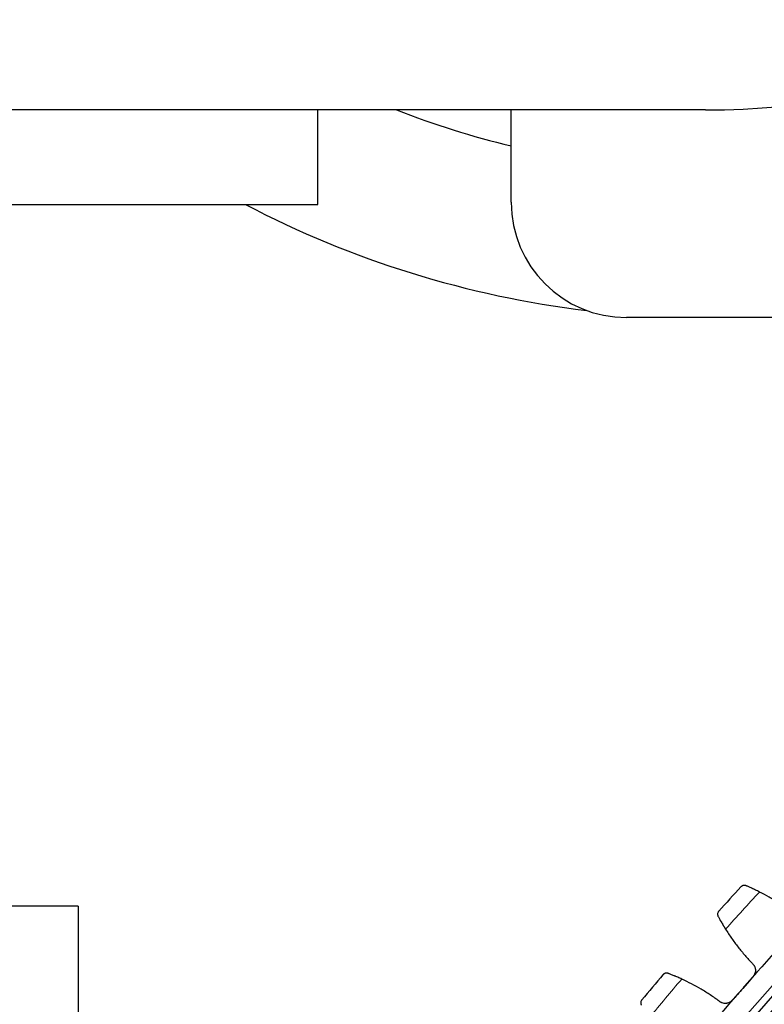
# Model space of a CAD drawing. Header units: inches. Extents: x 0 to 20790, y -12 to 14700.
# Tile 261 of 359: x 9348 to 9509, y 4089 to 4303. Entities that reach past the tile are written whole.
import ezdxf

# ---------------------------------------------------------------- set-up
doc = ezdxf.new("R2010")
doc.units = ezdxf.units.IN
doc.layers.add('1', color=7, linetype='Continuous', true_color=0xffffff)

msp = doc.modelspace()

# ---------------------------------------------------------------- linework, layer by layer
at = {"layer": '1', "color": 2, "linetype": 'Continuous', "lineweight": 25}
for p, q in [((9496.386, 4283), (9332.386, 4283)), ((9412.386, 4262.5), (9412.386, 4283)), ((9454.306, 4263), (9454.306, 4283)), ((9332.386, 4262.5), (9412.386, 4262.5)), ((9513.467, 4238), (9479.306, 4238)), ((9360.486, 4110.5), (9272.786, 4110.5)), ((9360.486, 4110.5), (9360.486, 3885.799))]:
    msp.add_line(p, q, dxfattribs=at)
at = {"layer": '1', "color": 110, "linetype": 'Continuous', "lineweight": 13}
msp.add_circle((9971.186, 3683), 616.6, dxfattribs=at)
at = {"layer": '1', "color": 2, "linetype": 'Continuous', "lineweight": 25}
for radius in [615, 613]:
    msp.add_circle((9971.186, 3683), radius, dxfattribs=at)
for centre, radius, start, end in [((9496.386, 4453), 215, 276.87482, 112.99341), ((9496.386, 4453), 182.7, 283.31641, 117.36755), ((9496.386, 4453), 170, 270, 164.73227), ((9496.386, 4453), 182.7, 248.50599, 256.68392), ((9479.306, 4263), 25, 180, 270), ((9496.386, 4453), 215, 242.37758, 263.12558), ((9971.186, 3683), 636, 137.258693, 137.900543), ((9971.186, 3683), 621, 136.433121, 138.726115), ((9971.186, 3683), 636, 139.551686, 140.193537), ((9971.186, 3683), 621, 138.726115, 141.019108)]:
    msp.add_arc(centre, radius, start, end, dxfattribs=at)
at = {"layer": '1', "color": 110, "linetype": 'Continuous', "lineweight": 13}
for start, end in [(137.085257, 138.073978), (139.378251, 140.366972)]:
    msp.add_arc((9971.186, 3683), 632.294, start, end, dxfattribs=at)
at = {"layer": '1', "color": 2, "linetype": 'Continuous', "lineweight": 25}
for points, knots in [([(9505.218, 4114.888), (9505.162, 4114.912), (9505.106, 4114.93), (9504.996, 4114.955), (9504.942, 4114.963), (9504.835, 4114.969), (9504.783, 4114.968), (9504.68, 4114.959), (9504.63, 4114.95), (9504.533, 4114.925), (9504.486, 4114.91), (9504.396, 4114.872), (9504.353, 4114.85), (9504.271, 4114.801), (9504.232, 4114.774), (9504.177, 4114.729), (9504.15, 4114.706), (9504.12, 4114.677), (9504.106, 4114.662), (9504.099, 4114.655), (9504.095, 4114.651), (9504.093, 4114.649), (9504.091, 4114.647)], [0, 0, 0, 0, 0.125, 0.125, 0.25, 0.25, 0.375, 0.375, 0.5, 0.5, 0.625, 0.625, 0.75, 0.75, 0.875, 0.875, 0.9375, 0.96875, 0.984375, 0.9921875, 0.9921875, 1, 1, 1, 1]), ([(9508.114, 4113.535), (9507.967, 4113.61), (9507.822, 4113.683), (9507.538, 4113.824), (9507.258, 4113.961), (9506.989, 4114.09), (9506.791, 4114.183), (9506.726, 4114.214), (9506.629, 4114.259), (9506.597, 4114.274), (9506.533, 4114.304), (9506.502, 4114.318), (9506.346, 4114.39), (9506.107, 4114.499), (9505.887, 4114.597), (9505.677, 4114.69), (9505.577, 4114.733), (9505.459, 4114.785), (9505.436, 4114.795), (9505.39, 4114.814), (9505.322, 4114.843), (9505.258, 4114.871), (9505.218, 4114.888)], [0, 0, 0, 0, 0.125, 0.125, 0.25, 0.375, 0.375, 0.4375, 0.4375, 0.46875, 0.46875, 0.5, 0.5, 0.625, 0.75, 0.75, 0.875, 0.875, 0.90625, 0.90625, 0.9375, 1, 1, 1, 1]), ([(9499.285, 4109.387), (9499.284, 4109.386), (9499.283, 4109.385), (9499.281, 4109.383), (9499.28, 4109.382), (9499.277, 4109.378), (9499.272, 4109.372), (9499.258, 4109.356), (9499.232, 4109.324), (9499.211, 4109.295), (9499.171, 4109.236), (9499.148, 4109.195), (9499.086, 4109.066), (9499.056, 4108.974), (9499.032, 4108.827), (9499.028, 4108.777), (9499.027, 4108.699), (9499.028, 4108.673), (9499.032, 4108.621), (9499.034, 4108.594), (9499.047, 4108.513), (9499.059, 4108.46), (9499.095, 4108.351), (9499.117, 4108.297), (9499.146, 4108.244)], [0, 0, 0, 0, 0.0039062, 0.0039062, 0.0078125, 0.0078125, 0.015625, 0.03125, 0.0625, 0.125, 0.125, 0.25, 0.25, 0.5, 0.5, 0.625, 0.625, 0.6875, 0.6875, 0.75, 0.75, 0.875, 0.875, 1, 1, 1, 1]), ([(9499.146, 4108.244), (9499.188, 4108.166), (9499.234, 4108.081), (9499.331, 4107.903), (9499.435, 4107.713), (9499.553, 4107.502), (9499.631, 4107.364), (9499.646, 4107.336), (9499.678, 4107.28), (9499.695, 4107.251), (9499.744, 4107.165), (9499.778, 4107.106), (9499.88, 4106.928), (9499.951, 4106.806), (9500.098, 4106.556), (9500.173, 4106.428), (9500.291, 4106.232), (9500.331, 4106.166), (9500.392, 4106.065), (9500.413, 4106.031), (9500.454, 4105.964), (9500.475, 4105.93), (9500.58, 4105.759), (9500.666, 4105.62), (9500.754, 4105.481)], [0, 0, 0, 0, 0.125, 0.125, 0.25, 0.375, 0.375, 0.40625, 0.40625, 0.4375, 0.4375, 0.5, 0.5, 0.625, 0.625, 0.75, 0.75, 0.8125, 0.8125, 0.84375, 0.84375, 0.875, 0.875, 1, 1, 1, 1]), ([(9506.561, 4098.043), (9506.657, 4097.957), (9506.743, 4097.863), (9506.859, 4097.71), (9506.895, 4097.658), (9506.946, 4097.576), (9506.962, 4097.548), (9506.993, 4097.492), (9507.008, 4097.463), (9507.08, 4097.318), (9507.125, 4097.198), (9507.175, 4097.012), (9507.189, 4096.949), (9507.206, 4096.852), (9507.21, 4096.82), (9507.218, 4096.755), (9507.221, 4096.723), (9507.232, 4096.56), (9507.229, 4096.431), (9507.208, 4096.269), (9507.203, 4096.236), (9507.192, 4096.171), (9507.185, 4096.139), (9507.163, 4096.042), (9507.146, 4095.979), (9507.083, 4095.792), (9507.03, 4095.672), (9506.947, 4095.528), (9506.93, 4095.499), (9506.894, 4095.443), (9506.875, 4095.415), (9506.817, 4095.334), (9506.775, 4095.282), (9506.731, 4095.232)], [0, 0, 0, 0, 0.125, 0.125, 0.1875, 0.1875, 0.21875, 0.21875, 0.25, 0.25, 0.375, 0.375, 0.4375, 0.4375, 0.46875, 0.46875, 0.5, 0.5, 0.625, 0.625, 0.65625, 0.65625, 0.6875, 0.6875, 0.75, 0.75, 0.875, 0.875, 0.90625, 0.90625, 0.9375, 0.9375, 1, 1, 1, 1]), ([(9488.311, 4095.899), (9488.254, 4095.921), (9488.198, 4095.936), (9488.087, 4095.957), (9488.032, 4095.963), (9487.926, 4095.965), (9487.873, 4095.962), (9487.771, 4095.948), (9487.721, 4095.937), (9487.625, 4095.909), (9487.579, 4095.891), (9487.491, 4095.85), (9487.448, 4095.827), (9487.368, 4095.774), (9487.331, 4095.746), (9487.277, 4095.698), (9487.251, 4095.674), (9487.223, 4095.644), (9487.209, 4095.628), (9487.203, 4095.622), (9487.199, 4095.617), (9487.197, 4095.615), (9487.195, 4095.613)], [0, 0, 0, 0, 0.125, 0.125, 0.25, 0.25, 0.375, 0.375, 0.5, 0.5, 0.625, 0.625, 0.75, 0.75, 0.875, 0.875, 0.9375, 0.96875, 0.984375, 0.9921875, 0.9921875, 1, 1, 1, 1]), ([(9491.259, 4094.663), (9491.109, 4094.732), (9490.962, 4094.799), (9490.672, 4094.929), (9490.387, 4095.055), (9490.113, 4095.172), (9489.912, 4095.258), (9489.845, 4095.286), (9489.747, 4095.327), (9489.714, 4095.341), (9489.649, 4095.368), (9489.617, 4095.381), (9489.459, 4095.446), (9489.215, 4095.546), (9488.992, 4095.635), (9488.778, 4095.719), (9488.677, 4095.759), (9488.556, 4095.805), (9488.533, 4095.814), (9488.486, 4095.832), (9488.417, 4095.859), (9488.353, 4095.883), (9488.311, 4095.899)], [0, 0, 0, 0, 0.125, 0.125, 0.25, 0.375, 0.375, 0.4375, 0.4375, 0.46875, 0.46875, 0.5, 0.5, 0.625, 0.75, 0.75, 0.875, 0.875, 0.90625, 0.90625, 0.9375, 1, 1, 1, 1]), ([(9482.604, 4090.165), (9482.603, 4090.164), (9482.602, 4090.163), (9482.6, 4090.161), (9482.599, 4090.16), (9482.596, 4090.156), (9482.59, 4090.149), (9482.578, 4090.133), (9482.553, 4090.1), (9482.533, 4090.07), (9482.496, 4090.01), (9482.474, 4089.968), (9482.417, 4089.837), (9482.391, 4089.743), (9482.373, 4089.595), (9482.371, 4089.545), (9482.373, 4089.468), (9482.375, 4089.442), (9482.381, 4089.389), (9482.385, 4089.362), (9482.4, 4089.283), (9482.415, 4089.229), (9482.455, 4089.123), (9482.479, 4089.07), (9482.51, 4089.017)], [0, 0, 0, 0, 0.0039063, 0.0039063, 0.0078125, 0.0078125, 0.015625, 0.03125, 0.0625, 0.125, 0.125, 0.25, 0.25, 0.5, 0.5, 0.625, 0.625, 0.6875, 0.6875, 0.75, 0.75, 0.875, 0.875, 1, 1, 1, 1]), ([(9502.197, 4090.066), (9502.153, 4090.016), (9502.061, 4089.92), (9501.91, 4089.793), (9501.801, 4089.718), (9501.716, 4089.666), (9501.688, 4089.649), (9501.629, 4089.617), (9501.6, 4089.602), (9501.452, 4089.53), (9501.33, 4089.484), (9501.171, 4089.443), (9501.139, 4089.435), (9501.091, 4089.425), (9501.075, 4089.422), (9501.042, 4089.416), (9500.962, 4089.402), (9500.816, 4089.386), (9500.687, 4089.384), (9500.558, 4089.389), (9500.493, 4089.394), (9500.299, 4089.42), (9500.174, 4089.45), (9499.992, 4089.511), (9499.933, 4089.534), (9499.845, 4089.574), (9499.816, 4089.588), (9499.758, 4089.617), (9499.73, 4089.633), (9499.59, 4089.712), (9499.486, 4089.786), (9499.388, 4089.87)], [0, 0, 0, 0, 0.0625, 0.125, 0.1875, 0.1875, 0.21875, 0.21875, 0.25, 0.25, 0.375, 0.375, 0.40625, 0.40625, 0.421875, 0.421875, 0.4375, 0.5, 0.5625, 0.5625, 0.625, 0.625, 0.75, 0.75, 0.8125, 0.8125, 0.84375, 0.84375, 0.875, 0.875, 1, 1, 1, 1])]:
    msp.add_open_spline(points, degree=3, knots=knots, dxfattribs=at)
for points in [[(9516.044, 4108.421), (9515.428, 4108.914), (9514.172, 4109.866), (9512.222, 4111.195), (9510.207, 4112.424), (9508.819, 4113.176), (9508.114, 4113.535)], [(9500.754, 4105.481), (9501.175, 4104.811), (9502.049, 4103.496), (9503.454, 4101.599), (9504.953, 4099.777), (9506.014, 4098.612), (9506.561, 4098.043)], [(9499.388, 4089.87), (9498.752, 4090.338), (9497.459, 4091.24), (9495.458, 4092.489), (9493.395, 4093.636), (9491.978, 4094.332), (9491.259, 4094.663)], [(9506.731, 4095.232), (9505.976, 4094.371), (9505.22, 4093.51), (9504.464, 4092.649)], [(9504.464, 4092.649), (9503.708, 4091.788), (9502.953, 4090.927), (9502.197, 4090.066)]]:
    msp.add_open_spline(points, degree=3, dxfattribs=at)

doc.saveas('drawing.dxf')
